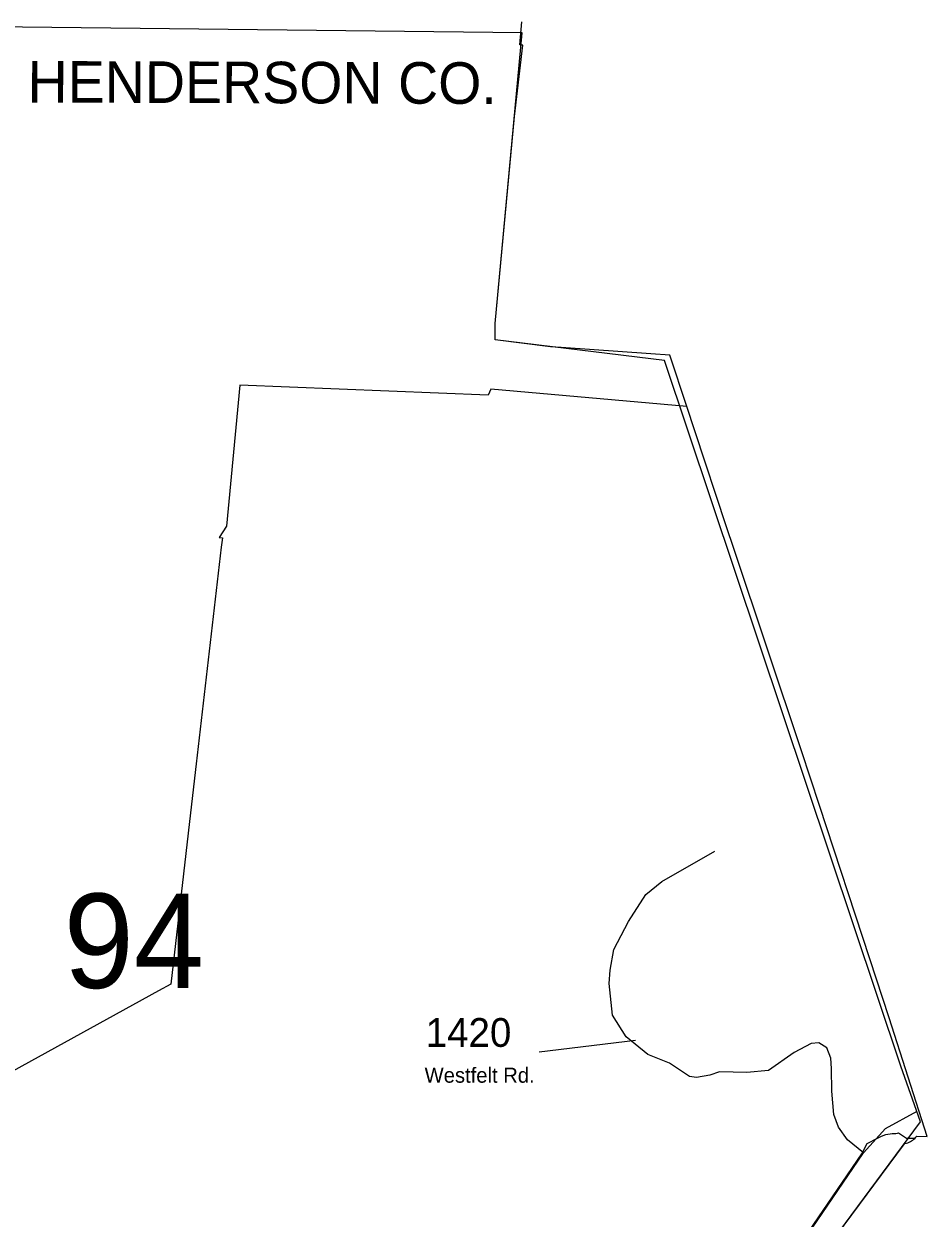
# Model space of a CAD drawing. Extents: x 884530 to 1028605, y 526725 to 653634.
# Drawn here: x 941108 to 945030, y 630357 to 635544 of the extents above; entities that cross this region are included whole.
import ezdxf

# ---------------------------------------------------------------- set-up
doc = ezdxf.new("R2010")
doc.units = 0
for name, color, linetype in [('Exist Boundary Political City Limit New', 7, 'Continuous'), ('Exist Boundary Political CountyLine', 7, 'Continuous'), ('Exist Civil Demographics City Label', 7, 'Continuous'), ('Exist Road Secondary Structure Standard Bridge Number Label', 7, 'Continuous'), ('Exist Road Secondary Type 41 Attributed', 7, 'Continuous'), ('Exist Road Secondary Type 51 Attributed', 7, 'Continuous'), ('Exist Road Secondary Type 51 Label', 7, 'Continuous'), ('Exist Road Secondary Type 51 Number Label', 7, 'Continuous'), ('Map Preparation Boundary City Limit Buffer Line', 7, 'Continuous')]:
    doc.layers.add(name, color=color, linetype=linetype)

msp = doc.modelspace()

# ---------------------------------------------------------------- linework, layer by layer
at = {"layer": 'Exist Boundary Political City Limit New'}
for points in [[(943986.4, 633881.6), (943986.1, 633882.7), (943966.3, 633942.4), (943932.8, 634043.7), (943912.6, 634104.6), (943830.1, 634110.5), (943440.9, 634138.5), (943394.9, 634141.9), (943155.1, 634171.1), (943155.1, 634242.1), (943238.5, 635141.4), (943274.8, 635451.7), (943267.3, 635452.1), (943261.4, 635452.3), (943270.8, 635553.1)], [(943986.4, 633881.6), (943135.4, 633957.7), (943123.4, 633931.3), (942045.4, 633975.2), (941988.3, 633362.1), (941955.9, 633312.9), (941969.9, 633311.7), (941965.2, 633270.6), (941856.2, 632330.6), (941831.5, 632117.8), (941745.2, 631373.6), (941691.9, 631344.1), (940758.4, 630829.5)], [(944978.4, 630704.1), (944981.9, 630707.9), (944985.9, 630712.8), (945030.3, 630710.8), (944865.6, 631226.2), (944781.1, 631483.7), (944562.6, 632149.4), (944484.8, 632386.6), (944190.9, 633264.9), (944159.6, 633358.8), (944021.1, 633776.8), (943986.4, 633881.6)], [(944978.4, 630704.1), (944981.9, 630707.9), (944985.9, 630712.8), (945030.3, 630710.8), (944865.6, 631226.2), (944781.1, 631483.7), (944562.6, 632149.4), (944484.8, 632386.6), (944190.9, 633264.9), (944159.6, 633358.8), (944021.1, 633776.8), (943986.4, 633881.6)], [(944494.5, 630266.9), (944746.6, 630636.2), (944770.2, 630681.4), (944781.2, 630687.1), (944803.3, 630698.6), (944832.4, 630713.2), (944850.9, 630719.8), (944878.8, 630723.8), (944894.7, 630723.8), (944901, 630725.6), (944906.6, 630727.2), (944941.2, 630703.6), (944978.4, 630704.1)], [(944544.3, 627863.6), (944531.2, 627864.4), (944327, 627890.2), (944322.7, 627888.1), (943565.1, 628537.4), (943615.9, 628604.9), (944531.2, 629597.3), (944596.4, 629673.2), (944374.5, 629928.3), (944931.4, 630680), (944934.1, 630681.3), (944940.1, 630682.5), (944946.1, 630684.3), (944951.9, 630686.3), (944957.6, 630688.9), (944963.1, 630691.9), (944968.2, 630695.3), (944973.1, 630699.1), (944977.7, 630703.3), (944978.4, 630704.1)]]:
    msp.add_lwpolyline(points, dxfattribs=at)
at = {"layer": 'Exist Boundary Political CountyLine'}
msp.add_lwpolyline([(944320.5, 629855.4), (945001.7, 630774.9), (944916.4, 631016.4), (943889.4, 634081.6), (943155.1, 634171.1), (943155.1, 634242.1), (943272.2, 635504.7), (940333.9, 635538.8)], dxfattribs=at)
at = {"layer": 'Exist Road Secondary Type 41 Attributed'}
msp.add_lwpolyline([(944753.6, 630640.3), (944684.4, 630697.5), (944645, 630751.3), (944625.2, 630806.7), (944617.2, 630908.6), (944615.7, 631006.8), (944612.7, 631051.6), (944595.5, 631096.2), (944559.5, 631118.5), (944526.9, 631115.1), (944452.7, 631075.5), (944341.2, 630998.2), (944246.8, 630989.6), (944128.3, 630991.5), (944087.1, 630977.8), (944028.8, 630967.5), (943997.9, 630972.6), (943912.2, 631029.3), (943817.9, 631066.9), (943723.5, 631144.2), (943663.5, 631238.6), (943649, 631375.9), (943654.1, 631434.3), (943669.6, 631523.5), (943733, 631645.3), (943809.3, 631762.2), (943877.9, 631818.7), (944107.7, 631950.8)], dxfattribs=at)
at = {"layer": 'Exist Road Secondary Type 51 Attributed'}
for points in [[(944753.6, 630640.3), (944849.9, 630745.4), (944987, 630821.6)], [(941915.1, 629933.5), (942058.6, 630083.3), (942240.4, 630193.1), (942425.7, 630268.7), (942552.7, 630299.6), (942696.8, 630306.5), (942875.2, 630285.8), (943132.5, 630210.3), (943486, 630127.9), (943751.7, 630025.7), (943882.1, 629967.3), (944046.8, 629905.5), (944149.7, 629888.3), (944238.9, 629912.3), (944287, 629953.6), (944753.6, 630640.3)]]:
    msp.add_lwpolyline(points, dxfattribs=at)
at = {"layer": 'Exist Road Secondary Type 51 Label'}
msp.add_lwpolyline([(943345.2, 631079.7), (943763.6, 631129.9)], dxfattribs=at)
at = {"layer": 'Map Preparation Boundary City Limit Buffer Line'}
for points in [[(943986.4, 633881.6), (943986.1, 633882.7), (943966.3, 633942.4), (943932.8, 634043.7), (943912.6, 634104.6), (943830.1, 634110.5), (943440.9, 634138.5), (943394.9, 634141.9), (943155.1, 634171.1), (943155.1, 634242.1), (943238.5, 635141.4), (943274.8, 635451.7), (943267.3, 635452.1), (943261.4, 635452.3), (943270.8, 635553.1)], [(943986.4, 633881.6), (943135.4, 633957.7), (943123.4, 633931.3), (942045.4, 633975.2), (941988.3, 633362.1), (941955.9, 633312.9), (941969.9, 633311.7), (941965.2, 633270.6), (941856.2, 632330.6), (941831.5, 632117.8), (941745.2, 631373.6), (941691.9, 631344.1), (940758.4, 630829.5)], [(944978.4, 630704.1), (944981.9, 630707.9), (944985.9, 630712.8), (945030.3, 630710.8), (944865.6, 631226.2), (944781.1, 631483.7), (944562.6, 632149.4), (944484.8, 632386.6), (944190.9, 633264.9), (944159.6, 633358.8), (944021.1, 633776.8), (943986.4, 633881.6)], [(944978.4, 630704.1), (944981.9, 630707.9), (944985.9, 630712.8), (945030.3, 630710.8), (944865.6, 631226.2), (944781.1, 631483.7), (944562.6, 632149.4), (944484.8, 632386.6), (944190.9, 633264.9), (944159.6, 633358.8), (944021.1, 633776.8), (943986.4, 633881.6)], [(944494.5, 630266.9), (944746.6, 630636.2), (944770.2, 630681.4), (944781.2, 630687.1), (944803.3, 630698.6), (944832.4, 630713.2), (944850.9, 630719.8), (944878.8, 630723.8), (944894.7, 630723.8), (944901, 630725.6), (944906.6, 630727.2), (944941.2, 630703.6), (944978.4, 630704.1)], [(944544.3, 627863.6), (944531.2, 627864.4), (944327, 627890.2), (944322.7, 627888.1), (943565.1, 628537.4), (943615.9, 628604.9), (944531.2, 629597.3), (944596.4, 629673.2), (944374.5, 629928.3), (944931.4, 630680), (944934.1, 630681.3), (944940.1, 630682.5), (944946.1, 630684.3), (944951.9, 630686.3), (944957.6, 630688.9), (944963.1, 630691.9), (944968.2, 630695.3), (944973.1, 630699.1), (944977.7, 630703.3), (944978.4, 630704.1)]]:
    msp.add_lwpolyline(points, dxfattribs=at)

# ---------------------------------------------------------------- texts
at = {"layer": 'Exist Civil Demographics City Label'}
msp.add_text('HENDERSON CO.', height=180.446, rotation=359.8285, dxfattribs=at).set_placement((941123.5, 635202.4))
at = {"layer": 'Exist Road Secondary Structure Standard Bridge Number Label'}
msp.add_text('94', height=410.1, dxfattribs=at).set_placement((941280.3, 631356.3))
at = {"layer": 'Exist Road Secondary Type 51 Label'}
msp.add_text('Westfelt Rd.', height=65.617, dxfattribs=at).set_placement((942848.1, 630944.8))
at = {"layer": 'Exist Road Secondary Type 51 Number Label'}
msp.add_text('1420', height=125, dxfattribs=at).set_placement((942852.9, 631100.6))

doc.saveas('drawing.dxf')
